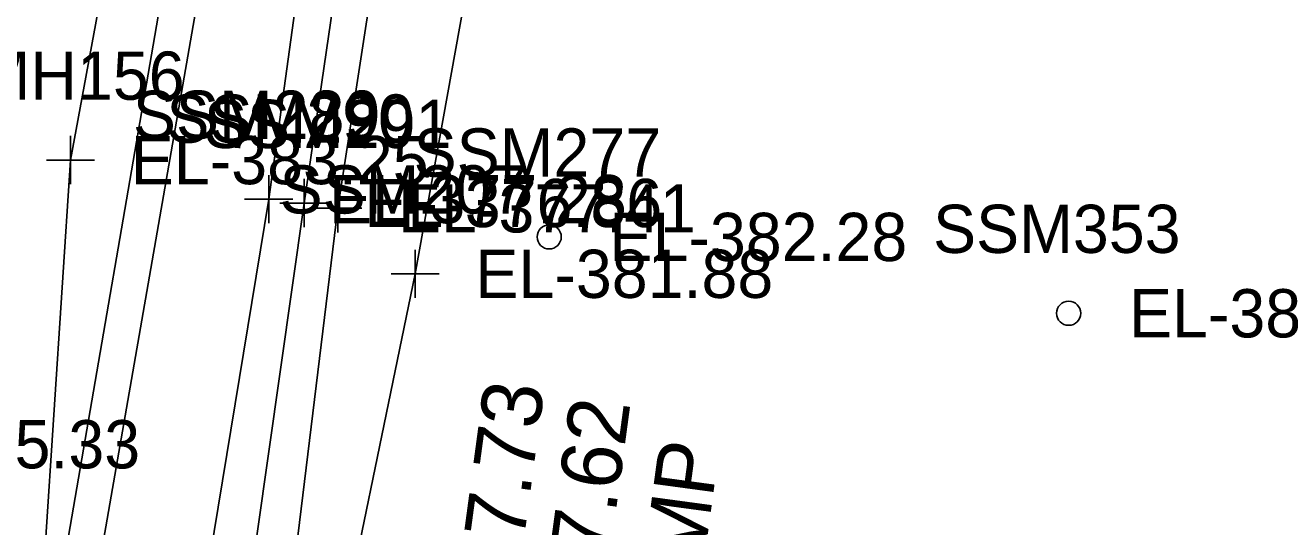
# Model space of a CAD drawing. Extents: x 1189978 to 1314812, y 571533 to 629339.
# Drawn here: x 1217493.5 to 1217598.3, y 621050.1 to 621091.6 of the extents above; entities that cross this region are included whole.
import ezdxf

# ---------------------------------------------------------------- set-up
doc = ezdxf.new("R2010")
doc.units = 0
for name, color, linetype in [('SURVEY - DRAINAGE - Bridge Hydraulic Data with Text', 7, 'Continuous'), ('SURVEY - DRAINAGE - Pipes and Culverts Text', 7, 'Continuous'), ('SURVEY - DTM - Breaklines', 7, 'Continuous'), ('SURVEY - DTM - Breaklines - Points - Elevations', 7, 'Continuous'), ('SURVEY - DTM - Breaklines - Points - Locators', 7, 'Continuous'), ('SURVEY - DTM - Breaklines - Points - Numbers', 7, 'Continuous'), ('SURVEY - DTM - Spot Points - Elevations', 7, 'Continuous'), ('SURVEY - DTM - Spot Points - Locators', 7, 'Continuous'), ('SURVEY - DTM - Spot Points - Point Numbers', 7, 'Continuous'), ('SURVEY - PROPERTY - ROW Lines', 7, 'Continuous'), ('SURVEY - UTILITIES - Electric (Overhead) with Text', 7, 'Continuous')]:
    doc.layers.add(name, color=color, linetype=linetype)

msp = doc.modelspace()

# ---------------------------------------------------------------- linework, layer by layer
at = {"layer": 'SURVEY - DRAINAGE - Bridge Hydraulic Data with Text'}
for p, q in [((1217497.2, 621082.45), (1217497.2, 621078.45)), ((1217499.2, 621080.45), (1217495.2, 621080.45)), ((1217525.77, 621073.02), (1217525.77, 621069.02)), ((1217527.77, 621071.02), (1217523.77, 621071.02))]:
    msp.add_line(p, q, dxfattribs=at)
for points in [[(1217505.54, 621026.79), (1217510.58, 621028.06), (1217516.48, 621028.53), (1217518.24, 621034.42), (1217525.77, 621071.02), (1217531.12, 621100.75), (1217543.76, 621178.47), (1217557.61, 621268.24), (1217565, 621315.17), (1217570.43, 621349.89), (1217572.63, 621390.62), (1217580.88, 621434.75), (1217592.39, 621481.3), (1217594.39, 621494.68), (1217597.98, 621511.62), (1217601.47, 621549.78), (1217613.22, 621582.3), (1217623.08, 621629.44), (1217625.8, 621646.39), (1217625.26, 621664.85), (1217620.87, 621681.67)], [(1217505.54, 621026.79), (1217497.33, 621030.97), (1217494.44, 621038.22), (1217497.2, 621080.45), (1217509.01, 621144.38), (1217516.68, 621191.71), (1217524.09, 621241.49), (1217533.15, 621294.15), (1217540.61, 621345.97), (1217548.02, 621393.69), (1217553.92, 621442.08), (1217565.44, 621490.61), (1217569.7, 621540.29), (1217578.32, 621589.37), (1217586.92, 621638.9), (1217590.67, 621661.55), (1217589.09, 621673.95), (1217587.38, 621675.54)]]:
    msp.add_lwpolyline(points, dxfattribs=at)
at = {"layer": 'SURVEY - DTM - Breaklines'}
for points in [[(1217510.22, 621032.47), (1217510.67, 621035.51), (1217516.56, 621076.89), (1217522.63, 621118.37), (1217524.37, 621130.68), (1217531.06, 621153.32), (1217534.84, 621195.27), (1217541.13, 621235.58), (1217547.86, 621274.25), (1217552.16, 621315.03), (1217559.39, 621352.71), (1217565.05, 621392.35), (1217570.59, 621431.17), (1217579.74, 621465.58), (1217585.39, 621503.25), (1217588.03, 621516.54), (1217587.87, 621544.34), (1217597.4, 621586.78), (1217605.23, 621618.41), (1217611.84, 621655.72), (1217609.15, 621679.37), (1217607.18, 621692.62), (1217600.47, 621698.35)], [(1217510.22, 621032.47), (1217512.12, 621031.07), (1217514.39, 621035.67), (1217519.35, 621076.45), (1217525.78, 621118.11), (1217527.24, 621129.57), (1217533.8, 621152.91), (1217537.06, 621194.25), (1217544.11, 621234.91), (1217551.92, 621273.85), (1217555.69, 621314.91), (1217562.5, 621351.44), (1217567.38, 621391.58), (1217573.29, 621430.4), (1217583.03, 621465.15), (1217587.76, 621502.7), (1217590.39, 621516.14), (1217590.71, 621543.44), (1217600.32, 621586.27), (1217609.15, 621618.28), (1217615.53, 621654.98), (1217611.84, 621679.95), (1217608.98, 621694.45), (1217608.75, 621696.58)], [(1217510.58, 621028.06), (1217508.12, 621030.69), (1217507.01, 621036.89), (1217513.63, 621077.21), (1217519.37, 621118.67), (1217522.53, 621131.01), (1217528.61, 621154.7), (1217531.08, 621195.41), (1217537.78, 621236.3), (1217543.58, 621274.68), (1217548.51, 621316.14), (1217556.97, 621353.31), (1217561.88, 621392.99), (1217568.36, 621432.01), (1217577.69, 621466.22), (1217582.73, 621504.23), (1217584.25, 621517.15), (1217585.6, 621545.35), (1217593.93, 621587.24), (1217602.31, 621624.58), (1217607.97, 621656.51), (1217606.79, 621679.18), (1217604.88, 621690.79), (1217551.17, 621685.8)]]:
    msp.add_lwpolyline(points, dxfattribs=at)
at = {"layer": 'SURVEY - DTM - Breaklines - Points - Locators'}
for p, q in [((1217513.63, 621079.21), (1217513.63, 621075.21)), ((1217516.56, 621078.89), (1217516.56, 621074.89)), ((1217519.35, 621078.45), (1217519.35, 621074.45)), ((1217515.63, 621077.21), (1217511.63, 621077.21)), ((1217518.56, 621076.89), (1217514.56, 621076.89)), ((1217521.35, 621076.45), (1217517.35, 621076.45))]:
    msp.add_line(p, q, dxfattribs=at)
at = {"layer": 'SURVEY - DTM - Spot Points - Locators'}
for centre in [(1217536.88, 621074.08), (1217579.94, 621067.75)]:
    msp.add_circle(centre, 1, dxfattribs=at)
at = {"layer": 'SURVEY - PROPERTY - ROW Lines'}
msp.add_line((1217526.21, 621218.46), (1217486.83, 620990.13), dxfattribs=at)
at = {"layer": 'SURVEY - UTILITIES - Electric (Overhead) with Text'}
msp.add_lwpolyline([(1217806.14, 622777), (1217743.09, 622422.64), (1217688.2, 622113.29), (1217626.83, 621775.19), (1217569.14, 621442.23), (1217508.83, 621100.02), (1217448.24, 620751.9)], dxfattribs=at)

# ---------------------------------------------------------------- texts
at = {"layer": 'SURVEY - DRAINAGE - Pipes and Culverts Text'}
for s, p in [('INV-377.73', (1217531.98, 621028.19)), ('INV-377.62', (1217539.1, 621026.8)), ("4' CMP", (1217548.12, 621035.29))]:
    msp.add_text(s, height=5, rotation=82.3097, dxfattribs=at).set_placement(p)
at = {"layer": 'SURVEY - DTM - Breaklines - Points - Elevations'}
for s, p in [('EL-383.25', (1217502.2, 621078.45)), ('EL-377.28', (1217518.63, 621075.21)), ('EL-376.86', (1217521.56, 621074.89)), ('EL-377.41', (1217524.35, 621074.45)), ('EL-381.88', (1217530.77, 621069.02)), ('EL-385.33', (1217478.29, 621054.89))]:
    msp.add_text(s, height=4, dxfattribs=at).set_placement(p)
at = {"layer": 'SURVEY - DTM - Breaklines - Points - Numbers'}
for s, p in [('SMH156', (1217485.85, 621085.45)), ('SSM289', (1217502.37, 621082.21)), ('SSM290', (1217505.15, 621081.89)), ('SSM291', (1217508.26, 621081.45)), ('SSM207', (1217514.53, 621076.02))]:
    msp.add_text(s, height=4, dxfattribs=at).set_placement(p)
at = {"layer": 'SURVEY - DTM - Spot Points - Elevations'}
for s, p in [('EL-382.28', (1217541.88, 621072.08)), ('EL-381.74', (1217584.94, 621065.75))]:
    msp.add_text(s, height=4, dxfattribs=at).set_placement(p)
at = {"layer": 'SURVEY - DTM - Spot Points - Point Numbers'}
for s, p in [('SSM277', (1217525.64, 621079.08)), ('SSM353', (1217568.7, 621072.75))]:
    msp.add_text(s, height=4, dxfattribs=at).set_placement(p)

doc.saveas('drawing.dxf')
